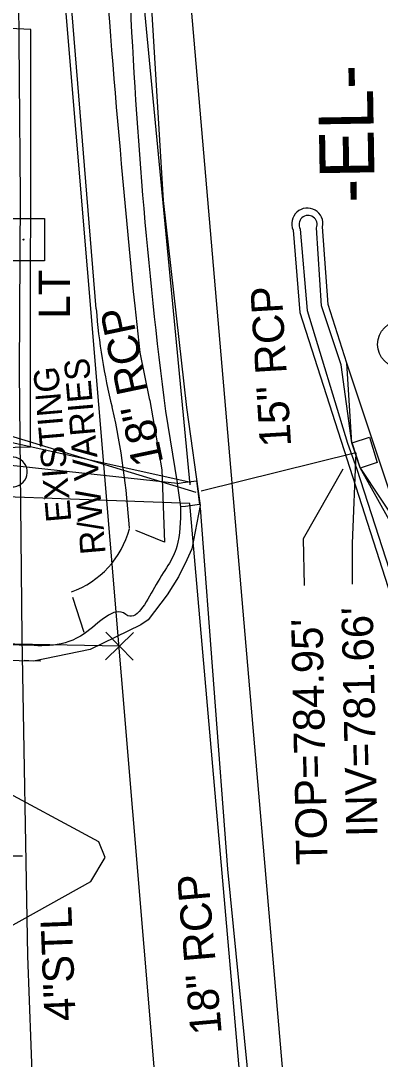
# Model space of a CAD drawing. Extents: x 1627482 to 1629573, y 760826 to 766301.
# Drawn here: x 1628412.6 to 1628458.5, y 761884.4 to 762017.3 of the extents above; entities that cross this region are included whole.
import ezdxf

# ---------------------------------------------------------------- set-up
doc = ezdxf.new("R2010")
doc.units = 0
for name, color, linetype in [('Exist Horizontal Alignment Direction Label', 7, 'Continuous'), ('Exist Horizontal Alignment Point', 7, 'Continuous'), ('Exist Other Culture Area Outline', 7, 'Continuous'), ('Exist Other Culture Sign CELL', 7, 'Continuous'), ('Exist Property Corner CELL', 7, 'Continuous'), ('Exist Property Line', 7, 'Continuous'), ('Exist Right of Way Line', 7, 'Continuous'), ('Exist Right of Way Line Text', 7, 'Continuous'), ('Exist Roads Curbs', 7, 'Continuous'), ('Exist Roads EOP', 7, 'Continuous'), ('Exist Roads EOP Other', 7, 'Continuous'), ('Exist Roads EOT', 7, 'Continuous'), ('Exist Structure Minor Catch Basin', 7, 'Continuous'), ('Exist Structure Minor Catch Basin Leader', 7, 'Continuous'), ('Exist Structure Minor Drop Inlet', 7, 'Continuous'), ('Exist Structure Minor Drop Inlet Leader', 7, 'Continuous'), ('Exist Structure Minor Drop Inlet Top Elevation', 7, 'Continuous'), ('Exist Structure Minor Pipes RCP 15 Inch', 7, 'Continuous'), ('Exist Structure Minor Pipes RCP 15 Inch Invert', 7, 'Continuous'), ('Exist Structure Minor Pipes RCP 15 Inch Leader', 7, 'Continuous'), ('Exist Structure Minor Pipes RCP 15 Inch Text', 7, 'Continuous'), ('Exist Structure Minor Pipes RCP 18 Inch', 7, 'Continuous'), ('Exist Structure Minor Pipes RCP 18 Inch Invert', 7, 'Continuous'), ('Exist Structure Minor Pipes RCP 18 Inch Text', 7, 'Continuous'), ('Exist Utilities Gas UG Line SUE', 7, 'Continuous'), ('Exist Utilities Gas UG Line SUE Text', 7, 'Continuous'), ('Exist Utilities Other Pole With Base CELL', 7, 'Continuous'), ('Exist Utilities Other Pole With Base Text', 7, 'Continuous'), ('Exist Vegetation Tree CELL', 7, 'Continuous')]:
    doc.layers.add(name, color=color, linetype=linetype)

msp = doc.modelspace()

# ---------------------------------------------------------------- linework, layer by layer
at = {"layer": 'Exist Horizontal Alignment Point'}
msp.add_circle((1628461.1777803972, 761975.8751713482), 3, dxfattribs=at)
at = {"layer": 'Exist Other Culture Area Outline'}
msp.add_lwpolyline([(1628395.624, 761939.577), (1628396.0760000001, 761962.38), (1628413.814, 761962.786), (1628413.844, 762016.148), (1628391.295, 762017.207), (1628403.061, 762035.877), (1628406.2, 762054.405), (1628401.239, 762074.455), (1628388.197, 762091.326), (1628371.3, 762095.953)], dxfattribs=at)
at = {"layer": 'Exist Other Culture Sign CELL'}
msp.add_line((1628412.8061783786, 761910.3907017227), (1628360.3255568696, 761910.354006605), dxfattribs=at)
at = {"layer": 'Exist Property Corner CELL'}
msp.add_line((1628425.1988242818, 761937.2687574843), (1628425.1988242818, 761937.2687574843), dxfattribs=at)
msp.add_lwpolyline([(1628426.998794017, 761939.0037236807), (1628423.3988545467, 761935.5337912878), (1628425.1988242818, 761937.2687574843), (1628426.9337904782, 761935.4687877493), (1628423.4638580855, 761939.0687272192)], dxfattribs=at)
at = {"layer": 'Exist Property Line'}
msp.add_line((1628425.1988242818, 761937.2687574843), (1628267.072147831, 761940.1765311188), dxfattribs=at)
at = {"layer": 'Exist Right of Way Line'}
msp.add_line((1628430.0417366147, 761878.5459195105), (1628416.880931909, 762036.0113093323), dxfattribs=at)
at = {"layer": 'Exist Roads Curbs'}
for p, q in [((1628431.054, 761967.321), (1628432.573, 761958.1493)), ((1628431.054, 761967.321), (1628432.573, 761958.1493)), ((1628433.001, 761955.0427000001), (1628433.0050000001, 761955.033)), ((1628426.455, 761952.2827), (1628426.484, 761952.3028)), ((1628419.0520000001, 761944.2397), (1628419.0420000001, 761944.234)), ((1628404.0323274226, 761937.5488267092), (1628415.1438799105, 761937.4025447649)), ((1628412.7906085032, 761937.4449881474), (1628412.731316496, 761937.4343058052))]:
    msp.add_line(p, q, dxfattribs=at)
for centre, major_axis, ratio, start_param, end_param in [((1629065.68987242, 762046.7714624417), (134.4920154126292, -631.1431139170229), 0.9910658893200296, 4.541573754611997, 4.627738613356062), ((1629065.68987242, 762046.7714624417), (134.4920154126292, -631.1431139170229), 0.9910658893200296, 4.541573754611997, 4.627738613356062), ((1628415.1680986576, 761955.2387781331), (8.710920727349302, -7.772652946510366), 0.997143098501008, 5.778189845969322, 6.756733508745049)]:
    msp.add_ellipse(centre, major_axis=major_axis, ratio=ratio, start_param=start_param, end_param=end_param, dxfattribs=at)
msp.add_spline([(1628433.0050000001, 761955.033), (1628432.521, 761950.0226), (1628429.652, 761944.7627), (1628426.0080000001, 761941.3178), (1628425.9880000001, 761941.3335000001), (1628420.68, 761938.8575), (1628412.7906085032, 761937.4449881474)], degree=3, dxfattribs=at)
at = {"layer": 'Exist Roads EOP'}
for p, q in [((1628429.028, 762022.6903000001), (1628430.7920000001, 761994.2617)), ((1628430.7920000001, 761994.2617), (1628433.76, 761967.7953)), ((1628433.76, 761967.7953), (1628435.487, 761955.2713000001)), ((1628404.006, 761935.549), (1628415.1175524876, 761935.4027180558)), ((1628414.2006938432, 761935.3636057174), (1628413.0134096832, 761935.4304187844))]:
    msp.add_line(p, q, dxfattribs=at)
for points in [[(1628447.3787751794, 761990.4904160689), (1628448.2427751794, 761979.9638160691), (1628462.4917751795, 761935.4692160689), (1628478.5957751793, 761885.6930160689)], [(1628491.9487751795, 761843.379716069), (1628484.4647751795, 761880.6409160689), (1628483.6567751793, 761883.8777160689), (1628468.5157751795, 761930.5592160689), (1628454.2317751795, 761973.468616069), (1628451.8607751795, 761980.9844160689), (1628451.1557751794, 761990.9005160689)], [(1628435.487, 761955.2713000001), (1628434.4270109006, 761949.7081983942), (1628433.8112719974, 761948.3058945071), (1628432.7300535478, 761946.1418953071), (1628431.2831288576, 761943.8500400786), (1628428.8479382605, 761940.650819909), (1628427.9341270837, 761940.0125435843)], [(1628435.5, 761954.9545), (1628438.997, 761908.726), (1628443.943, 761858.7056)], [(1628427.9341270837, 761940.0125435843), (1628421.433328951, 761936.8257296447), (1628414.2006938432, 761935.3636057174)], [(1628410.9273308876, 761901.2462804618), (1628421.523, 761907.1496), (1628423.339, 761910.2489), (1628422.5590000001, 761912.2478), (1628408.9380625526, 761919.5923346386)]]:
    msp.add_lwpolyline(points, dxfattribs=at)
msp.add_ellipse((1628449.2007909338, 761991.3048431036), major_axis=(1.6394833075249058, -1.139377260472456), ratio=0.999477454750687, start_param=0.4035817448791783, end_param=4.169509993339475, dxfattribs=at)
at = {"layer": 'Exist Roads EOP Other'}
for p, q in [((1628422.22, 761980.4010000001), (1628418.781, 762022.361)), ((1628427.14, 761980.809), (1628427.778, 761974.8539)), ((1628427.778, 761974.8539), (1628428.995, 761968.9484)), ((1628428.995, 761968.9484), (1628429.0520000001, 761968.7079000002)), ((1628429.0520000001, 761968.7079000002), (1628430.616, 761959.8075)), ((1628424.303, 761967.6683000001), (1628424.245, 761967.8336)), ((1628430.616, 761959.8075), (1628430.928, 761950.5655)), ((1628426.449, 761952.4086000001), (1628426.4510000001, 761952.4176)), ((1628430.928, 761950.5655), (1628427.2638447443, 761952.0603295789)), ((1628420.67, 761939.0123), (1628419.241, 761943.5146))]:
    msp.add_line(p, q, dxfattribs=at)
for points in [[(1628448.2997751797, 761990.6217160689), (1628449.1547751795, 761980.223516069), (1628454.3447751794, 761963.2354160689), (1628455.5047751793, 761959.8929160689), (1628463.3517751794, 761935.661016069), (1628479.1337751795, 761886.4915160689)], [(1628495.3367751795, 761810.539516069), (1628491.8587751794, 761819.675116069), (1628491.3877751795, 761823.221216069), (1628492.4077751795, 761833.2204160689), (1628491.1287751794, 761843.214916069), (1628483.6917751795, 761880.4234160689), (1628482.8557751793, 761883.357916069), (1628470.2677751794, 761922.0964160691), (1628460.6667751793, 761951.578216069), (1628455.9276791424, 761960.1009013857), (1628454.8791133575, 761963.2857869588), (1628453.5017751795, 761973.2565160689), (1628451.0107751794, 761980.7920160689), (1628450.3687751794, 761990.7628160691)], [(1628461.392615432, 761951.9156536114), (1628455.9336285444, 761960.1028802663), (1628454.8827751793, 761963.2873160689), (1628454.232, 761973.4651)]]:
    msp.add_lwpolyline(points, dxfattribs=at)
for centre, major_axis, ratio, start_param, end_param in [((1630038.6897785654, 762140.7787557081), (615.2044188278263, -1501.8690265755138), 0.9976408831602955, 4.387245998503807, 4.423198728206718), ((1628449.2987783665, 761991.2087211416), (0.9446633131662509, -0.6718685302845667), 0.9994576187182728, 0.2234880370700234, 4.291260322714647), ((1628497.7170362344, 761986.1496745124), (-30.167326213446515, -69.4747153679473), 0.9995593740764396, 5.197859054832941, 5.366143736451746), ((1628337.482259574, 761948.618737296), (-22.867788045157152, 90.36228601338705), 0.9535569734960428, 4.516480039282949, 4.681994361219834)]:
    msp.add_ellipse(centre, major_axis=major_axis, ratio=ratio, start_param=start_param, end_param=end_param, dxfattribs=at)
at = {"layer": 'Exist Roads EOT'}
for p, q in [((1628441.8652577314, 761931.8037196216), (1628432.877962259, 762036.3203100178)), ((1628455.3749077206, 761774.3718199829), (1628441.8652577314, 761931.8037196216))]:
    msp.add_line(p, q, dxfattribs=at)
at = {"layer": 'Exist Structure Minor Catch Basin'}
msp.add_lwpolyline([(1628433.011, 761955.0714), (1628432.593, 761958.0834), (1628433.293, 761958.2223000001), (1628435.0320000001, 761958.425), (1628435.425, 761955.3813), (1628433.637, 761955.1368), (1628433.078, 761955.0939)], dxfattribs=at)
at = {"layer": 'Exist Structure Minor Catch Basin Leader'}
msp.add_lwpolyline([(1628432.593, 761958.0834), (1628360.4149708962, 761965.8820272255), (1628360.2887663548, 761971.8806997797)], dxfattribs=at)
at = {"layer": 'Exist Structure Minor Drop Inlet'}
for p, q in [((1628428.9128521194, 761986.5840719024), (1628428.9128521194, 761986.5840719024)), ((1628428.9128521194, 761986.5840719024), (1628428.9128521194, 761986.5840719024)), ((1628427.5867601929, 761984.928335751), (1628427.5867601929, 761984.928335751)), ((1628427.5867601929, 761984.928335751), (1628427.5867601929, 761984.928335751)), ((1628429.0776742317, 761985.0931578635), (1628429.0776742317, 761985.0931578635)), ((1628429.0776742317, 761985.0931578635), (1628429.0776742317, 761985.0931578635)), ((1628430.5685882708, 761985.2579799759), (1628430.5685882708, 761985.2579799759)), ((1628430.5685882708, 761985.2579799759), (1628430.5685882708, 761985.2579799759)), ((1628429.242496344, 761983.6022438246), (1628429.242496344, 761983.6022438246)), ((1628429.242496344, 761983.6022438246), (1628429.242496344, 761983.6022438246))]:
    msp.add_line(p, q, dxfattribs=at)
msp.add_lwpolyline([(1628455.935, 761960.1048), (1628454.919, 761963.2826), (1628457.1400000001, 761964.0031000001), (1628458.126, 761960.7784), (1628456.083, 761960.0968)], dxfattribs=at)
at = {"layer": 'Exist Structure Minor Drop Inlet Leader'}
msp.add_lwpolyline([(1628453.7430429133, 761959.9214253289), (1628448.6578233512, 761951.0159824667), (1628448.7840278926, 761945.0173099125)], dxfattribs=at)
at = {"layer": 'Exist Structure Minor Pipes RCP 15 Inch'}
for p, q in [((1628434.244, 761957.8910000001), (1628416.924, 762138.191)), ((1628455.386, 761961.9835000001), (1628435.6332557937, 761957.1026618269))]:
    msp.add_line(p, q, dxfattribs=at)
at = {"layer": 'Exist Structure Minor Pipes RCP 15 Inch Leader'}
msp.add_lwpolyline([(1628455.386, 761961.9835), (1628454.9147226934, 761950.3872465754), (1628454.9284611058, 761945.1864332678)], dxfattribs=at)
at = {"layer": 'Exist Structure Minor Pipes RCP 18 Inch'}
msp.add_line((1628442.743, 761857.8858), (1628434.171, 761955.5327), dxfattribs=at)
msp.add_line((1628442.743, 761857.8858), (1628434.171, 761955.5327), dxfattribs=at)
at = {"layer": 'Exist Structure Minor Pipes RCP 18 Inch Invert'}
for points in [[(1628434.291, 761958.1919), (1628365.2109856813, 761973.5603593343), (1628365.0847811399, 761979.5590318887)], [(1628435.01, 761956.915), (1628372.8801777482, 761975.826944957), (1628372.731806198, 761979.9844416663)], [(1628434.171, 761955.5327), (1628354.3054888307, 761958.4363903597), (1628354.1792842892, 761964.435062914)]]:
    msp.add_lwpolyline(points, dxfattribs=at)
at = {"layer": 'Exist Utilities Gas UG Line SUE'}
msp.add_lwpolyline([(1628420.257805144, 761744.1099912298), (1628420.4418251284, 761782.0631129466), (1628417.8105393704, 761791.8711781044), (1628415.699310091, 761838.7752718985), (1628414.5241824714, 761869.089564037), (1628413.4790689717, 761897.6706679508), (1628412.76699164, 761938.4270941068), (1628412.395951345, 761972.3847819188), (1628412.532966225, 761994.7782138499), (1628412.2819389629, 762024.8314776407), (1628413.7971035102, 762067.9071556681), (1628415.5962989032, 762097.3783562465)], dxfattribs=at)
at = {"layer": 'Exist Utilities Other Pole With Base CELL'}
msp.add_line((1628412.932, 761989.2779999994), (1628412.932, 761989.2779999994), dxfattribs=at)
msp.add_lwpolyline([(1628410.207, 761991.9779999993), (1628415.607, 761991.9779999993), (1628415.607, 761986.5779999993), (1628410.207, 761986.5779999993), (1628410.207, 761991.9779999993)], dxfattribs=at)
msp.add_circle((1628412.932, 761989.2779999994), 0.07071067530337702, dxfattribs=at)
at = {"layer": 'Exist Vegetation Tree CELL'}
msp.add_arc((1628411.5109171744, 761959.5495828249), 1.89900326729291, 257.1011, 134.1999305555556, dxfattribs=at)

# ---------------------------------------------------------------- texts
at = {"layer": 'Exist Horizontal Alignment Direction Label'}
msp.add_text('-EL-', height=6.999999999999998, rotation=90.95452470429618, dxfattribs=at).set_placement((1628457.8346937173, 761994.0032239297))
at = {"layer": 'Exist Right of Way Line Text'}
for s, p in [('R/W VARIES', (1628423.4216382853, 761949.1329683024)), ('EXISTING', (1628419.0465522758, 761953.2590601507))]:
    msp.add_text(s, height=3.199999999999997, rotation=94.90458740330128, dxfattribs=at).set_placement(p)
at = {"layer": 'Exist Structure Minor Drop Inlet Top Elevation'}
msp.add_text("TOP=784.95'", height=3.999999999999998, rotation=91.20525348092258, dxfattribs=at).set_placement((1628451.7849480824, 761909.3389197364))
at = {"layer": 'Exist Structure Minor Pipes RCP 15 Inch Invert'}
msp.add_text("INV=781.66'", height=4, rotation=91.20525348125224, dxfattribs=at).set_placement((1628458.1716610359, 761912.9069756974))
at = {"layer": 'Exist Structure Minor Pipes RCP 15 Inch Text'}
msp.add_text('15" RCP', height=4.000000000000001, rotation=93.46078379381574, dxfattribs=at).set_placement((1628447.1338207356, 761962.856473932))
at = {"layer": 'Exist Structure Minor Pipes RCP 18 Inch Text'}
for rotation, p in [(101.85011569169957, (1628430.8083280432, 761960.7650404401)), (94.90301685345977, (1628438.2693247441, 761887.7347767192))]:
    msp.add_text('18" RCP', height=3.999999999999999, rotation=rotation, dxfattribs=at).set_placement(p)
at = {"layer": 'Exist Utilities Gas UG Line SUE Text'}
msp.add_text('4"STL', height=4, rotation=92.21994817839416, dxfattribs=at).set_placement((1628419.603448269, 761889.3861172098))
at = {"layer": 'Exist Utilities Other Pole With Base Text'}
msp.add_text('LT', height=4, rotation=90, dxfattribs=at).set_placement((1628418.854655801, 761979.1642559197))

doc.saveas('drawing.dxf')
